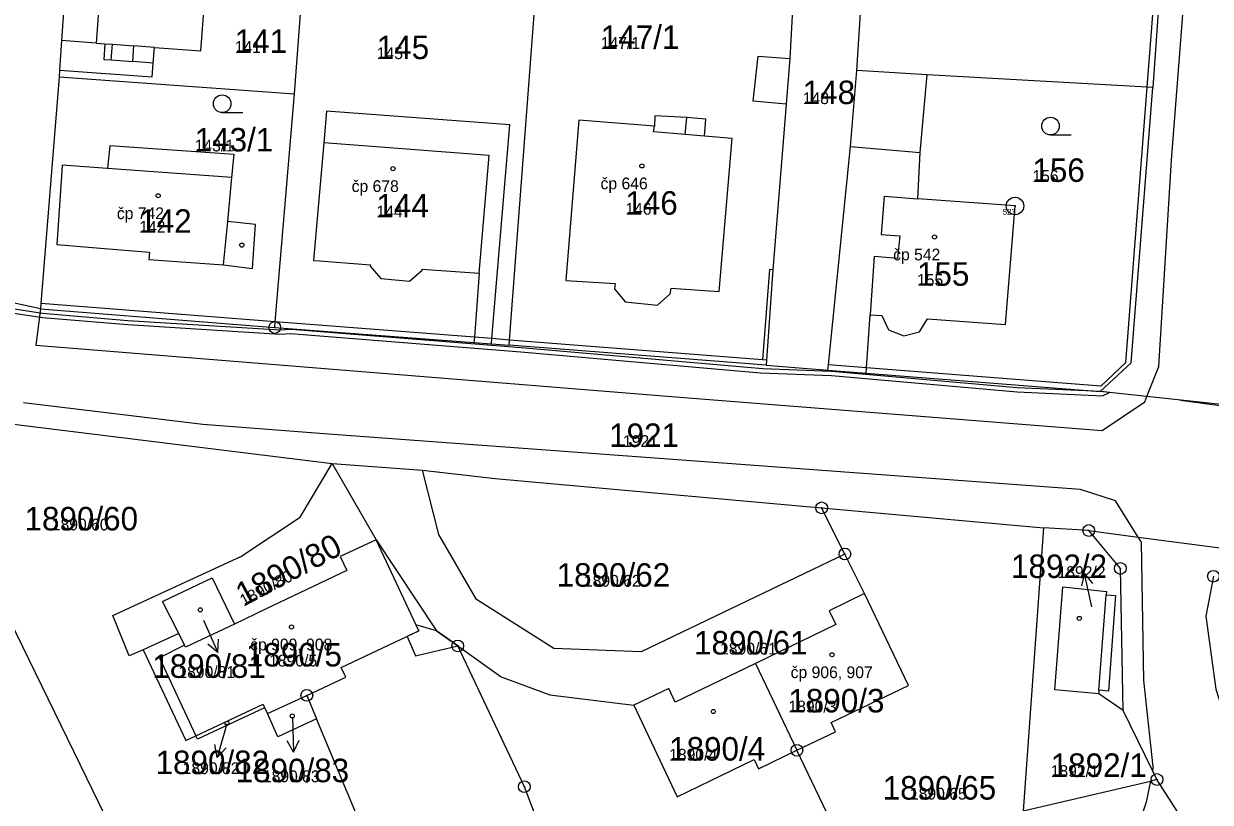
# Model space of a CAD drawing. Extents: x -763628 to -761565, y -976033 to -973833.
# Drawn here: x -762756 to -762654.9, y -974916.1 to -974849.9 of the extents above; entities that cross this region are included whole.
import ezdxf

# ---------------------------------------------------------------- set-up
doc = ezdxf.new("R2010")
doc.units = 0
for name, color, linetype in [('KN_cisla parcel 1000', 7, 'Continuous'), ('KN_cisla parcel 500', 7, 'Continuous'), ('KN_cisla parcel znacky', 7, 'Continuous'), ('KN_cisla popisna 500', 7, 'Continuous'), ('KN_hranice parcel', 7, 'Continuous'), ('KN_vecna bremena', 7, 'Continuous'), ('KN_vnitrni kresba parcel', 7, 'Continuous'), ('KN_znacky bodu BP', 7, 'Continuous'), ('KN_znacky budov', 7, 'Continuous'), ('KN_znacky kultur', 7, 'Continuous')]:
    doc.layers.add(name, color=color, linetype=linetype)

msp = doc.modelspace()

# ---------------------------------------------------------------- linework, layer by layer
at = {"layer": 'KN_cisla parcel znacky'}
for p, q in [((-762665.64, -974896.64), (-762665.91, -974897.68)), ((-762665.04, -974899.46), (-762665.64, -974896.64)), ((-762665.64, -974896.64), (-762664.97, -974897.48)), ((-762740.69, -974900.62), (-762739.47, -974903.36)), ((-762739.47, -974903.36), (-762740.33, -974902.65)), ((-762739.47, -974903.36), (-762739.42, -974902.24)), ((-762733.12, -974908.85), (-762733.02, -974911.85)), ((-762738.69, -974909.42), (-762739.52, -974912.3)), ((-762733.02, -974911.85), (-762733.55, -974910.87)), ((-762733.02, -974911.85), (-762732.55, -974910.83)), ((-762739.52, -974912.3), (-762739.73, -974911.2)), ((-762739.52, -974912.3), (-762738.76, -974911.48))]:
    msp.add_line(p, q, dxfattribs=at)
at = {"layer": 'KN_hranice parcel'}
for p, q in [((-762685.04, -974853.82), (-762683.94, -974836.43)), ((-762658.49, -974836.38), (-762659.84, -974855.28)), ((-762752.11, -974841.46), (-762752.78, -974851.27)), ((-762752.78, -974851.27), (-762752.95, -974853.8)), ((-762752.95, -974853.8), (-762752.99, -974854.37)), ((-762752.99, -974854.37), (-762732.93, -974855.82)), ((-762679.06, -974854.2), (-762685.04, -974853.82)), ((-762754.57, -974874.12), (-762759.38, -974873.09)), ((-762754.57, -974874.12), (-762734.62, -974875.7)), ((-762734.62, -974875.7), (-762717.65, -974876.98)), ((-762717.65, -974876.98), (-762716.16, -974877.1)), ((-762716.16, -974877.1), (-762714.66, -974877.21)), ((-762692.76, -974878.92), (-762714.66, -974877.21)), ((-762692.76, -974878.92), (-762687.51, -974879.33)), ((-762687.51, -974879.33), (-762684.24, -974879.59)), ((-762684.24, -974879.59), (-762664.31, -974881.14)), ((-762749.04, -974917.33), (-762765.89, -974882.81)), ((-762765.89, -974882.81), (-762729.73, -974887.27)), ((-762729.73, -974887.27), (-762722.03, -974887.83)), ((-762729.73, -974887.27), (-762725.97, -974893.76)), ((-762688.04, -974891.05), (-762669.15, -974892.75)), ((-762686.06, -974894.98), (-762688.04, -974891.05)), ((-762665.29, -974892.98), (-762669.15, -974892.75)), ((-762684.39, -974898.34), (-762686.06, -974894.98)), ((-762742.78, -974901.73), (-762745.82, -974903.14)), ((-762693.68, -974904.29), (-762690.15, -974911.68)), ((-762735.25, -974908.56), (-762731.89, -974907.01)), ((-762731.89, -974907.01), (-762731.06, -974909)), ((-762735.49, -974908.06), (-762735.25, -974908.56)), ((-762725.75, -974921.68), (-762731.06, -974909)), ((-762681.97, -974928.7), (-762690.15, -974911.68)), ((-762660.04, -974914.3), (-762660.39, -974916.09)), ((-762659.48, -974914.17), (-762660.04, -974914.3))]:
    msp.add_line(p, q, dxfattribs=at)
for points in [[(-762690.01, -974839.16), (-762690.76, -974852.81), (-762691.07, -974856.69), (-762692.19, -974870.78), (-762692.73, -974878.47), (-762692.76, -974878.92)], [(-762714.66, -974877.21), (-762714.63, -974876.77), (-762711.97, -974841.58)], [(-762732.93, -974855.82), (-762732.24, -974846.35), (-762732, -974842.73)], [(-762752.95, -974853.8), (-762745.06, -974854.38), (-762744.97, -974853.2), (-762744.87, -974851.86), (-762740.91, -974852.15), (-762740.36, -974844.67), (-762749.29, -974844.1), (-762749.83, -974851.49), (-762752.78, -974851.27)], [(-762752.99, -974854.37), (-762754.54, -974873.67), (-762754.57, -974874.12)], [(-762687.51, -974879.33), (-762687.46, -974878.88), (-762685.58, -974860.31), (-762685.04, -974853.82)], [(-762684.24, -974879.59), (-762684.21, -974879.13), (-762683.91, -974874.62), (-762682.9, -974874.69), (-762682.34, -974875.9), (-762681.03, -974876.42), (-762679.71, -974876.08), (-762679.01, -974874.96), (-762672.37, -974875.45), (-762671.57, -974865.36), (-762679.85, -974864.74), (-762679.65, -974860.8), (-762679.06, -974854.2)], [(-762659.84, -974855.28), (-762660.31, -974855.25), (-762679.06, -974854.2)], [(-762664.31, -974881.14), (-762661.68, -974878.72), (-762659.84, -974855.28)], [(-762734.62, -974875.7), (-762734.58, -974875.22), (-762732.93, -974855.82)], [(-762716.16, -974877.1), (-762716.12, -974876.65), (-762714.6, -974858.46), (-762730.21, -974857.28), (-762730.45, -974859.98), (-762731.33, -974870), (-762730.82, -974870.04), (-762726.47, -974870.38), (-762726.48, -974870.48), (-762725.59, -974871.52), (-762723.14, -974871.75), (-762722.07, -974870.83), (-762722.06, -974870.74), (-762717.22, -974871.09), (-762717.62, -974876.53), (-762717.65, -974876.98)], [(-762695.65, -974859.62), (-762698.03, -974859.42), (-762697.91, -974857.97), (-762699.53, -974857.83), (-762702.25, -974857.68), (-762702.29, -974858.56), (-762708.72, -974858.07), (-762709.84, -974871.69), (-762705.64, -974871.95), (-762705.69, -974872.4), (-762704.78, -974873.51), (-762702.01, -974873.79), (-762700.94, -974872.85), (-762700.87, -974872.35), (-762696.76, -974872.63), (-762695.65, -974859.62)], [(-762745.3, -974869.3), (-762745.34, -974869.92), (-762738.98, -974870.37), (-762736.52, -974870.69), (-762736.26, -974866.93), (-762738.62, -974866.68), (-762738.27, -974862.94), (-762738.08, -974860.98), (-762748.66, -974860.23), (-762748.87, -974862.17), (-762752.72, -974861.9), (-762752.78, -974862.83), (-762753.18, -974868.64), (-762749.47, -974868.95), (-762745.3, -974869.3)], [(-762651.01, -974882.49), (-762654.55, -974882.19), (-762660.33, -974881.57), (-762664.31, -974881.14)], [(-762745.82, -974903.14), (-762747.01, -974903.64), (-762748.42, -974900.22), (-762737.52, -974895.2), (-762732.45, -974891.83), (-762729.73, -974887.27)], [(-762722.03, -974887.83), (-762715.84, -974888.56), (-762688.04, -974891.05)], [(-762686.06, -974894.98), (-762703.42, -974903.31), (-762710.85, -974903.03), (-762717.45, -974898.84), (-762720.64, -974893.32), (-762722.03, -974887.83)], [(-762669.15, -974892.75), (-762670.88, -974916.83), (-762660.04, -974914.3)], [(-762725.97, -974893.76), (-762729.04, -974895.19), (-762728.47, -974896.38), (-762735.34, -974899.65), (-762738.04, -974900.94)], [(-762731.89, -974907.01), (-762728.58, -974905.46), (-762728.97, -974904.64), (-762722.36, -974901.53), (-762725.97, -974893.76)], [(-762725.97, -974893.76), (-762720.84, -974901.52), (-762719.03, -974902.8)], [(-762659.48, -974914.17), (-762659.86, -974913.39), (-762662.35, -974908.3), (-762662.6, -974896.21), (-762665.29, -974892.98)], [(-762665.29, -974892.98), (-762661.07, -974893.54), (-762651.49, -974894.8)], [(-762654.67, -974896.87), (-762655.31, -974900.27), (-762654.46, -974906.48), (-762652.6, -974912.3), (-762643.65, -974924.9)], [(-762742.78, -974901.73), (-762744.18, -974899.01), (-762739.96, -974897), (-762738.04, -974900.94)], [(-762663.78, -974898.16), (-762663.8, -974898.44), (-762663, -974898.5), (-762663.62, -974906.64), (-762664.42, -974906.58), (-762664.44, -974906.88), (-762668.18, -974906.53), (-762667.51, -974897.76), (-762663.78, -974898.16)], [(-762684.39, -974898.34), (-762687.41, -974899.81), (-762686.84, -974900.99), (-762693.68, -974904.29)], [(-762690.15, -974911.68), (-762686.86, -974910.1), (-762687.24, -974909.33), (-762680.65, -974906.16), (-762684.39, -974898.34)], [(-762738.04, -974900.94), (-762742.21, -974902.92), (-762742.3, -974902.74), (-762742.78, -974901.73)], [(-762719.03, -974902.8), (-762715.33, -974905.42), (-762711.19, -974906.96), (-762704.04, -974907.84)], [(-762705.69, -974934.93), (-762713.36, -974914.78), (-762719.03, -974902.8)], [(-762745.82, -974903.14), (-762742.19, -974910.86), (-762741.33, -974910.45)], [(-762693.68, -974904.29), (-762700.51, -974907.58), (-762701.05, -974906.42), (-762704.04, -974907.84)], [(-762741.33, -974910.45), (-762735.62, -974907.77), (-762735.49, -974908.06)], [(-762735.49, -974908.06), (-762741.2, -974910.73), (-762741.33, -974910.45)], [(-762704.04, -974907.84), (-762700.35, -974915.63), (-762693.8, -974912.48), (-762693.43, -974913.26), (-762690.15, -974911.68)], [(-762731.06, -974909), (-762734.36, -974910.54), (-762735.25, -974908.56)], [(-762648.9, -974932.49), (-762650.43, -974928.79), (-762652.5, -974925.04), (-762659.48, -974914.17)], [(-762660.39, -974916.09), (-762660.77, -974917.2), (-762661.24, -974918.26), (-762661.81, -974919.29), (-762662.06, -974919.69), (-762662.74, -974920.64), (-762663.51, -974921.53), (-762664.34, -974922.35), (-762665.24, -974923.09)]]:
    msp.add_lwpolyline(points, dxfattribs=at)
at = {"layer": 'KN_vecna bremena'}
for points in [[(-762760.23, -974873.96), (-762754.39, -974874.86), (-762747.14, -974875.46), (-762734.2, -974876.28), (-762733.29, -974876.2), (-762713.67, -974877.78), (-762693.24, -974879.57), (-762687.21, -974879.78), (-762671.4, -974881.18), (-762664.13, -974881.52), (-762663.51, -974881.23), (-762664.2, -974881.16), (-762671.38, -974880.84), (-762687.19, -974879.44), (-762693.04, -974879.23), (-762713.63, -974877.44), (-762733.23, -974875.86), (-762734.2, -974875.92), (-762747.12, -974875.12), (-762754.41, -974874.5), (-762760.17, -974873.62)], [(-762654.55, -974882.19), (-762657.48, -974881.88), (-762653.27, -974882.46)]]:
    msp.add_lwpolyline(points, dxfattribs=at)
msp.add_lwpolyline([(-762719.03, -974902.8), (-762720.84, -974901.52), (-762722.6, -974901.01), (-762722.36, -974901.53), (-762723.33, -974901.99), (-762722.62, -974903.65)], close=True, dxfattribs=at)
at = {"layer": 'KN_vnitrni kresba parcel'}
for p, q in [((-762658.23, -974861.47), (-762649.31, -974745.43)), ((-762660.31, -974855.25), (-762658.84, -974836.35)), ((-762749.83, -974851.49), (-762749.09, -974851.55)), ((-762749.09, -974851.55), (-762749.19, -974852.88)), ((-762749.09, -974851.55), (-762748.44, -974851.59)), ((-762748.54, -974852.93), (-762748.44, -974851.59)), ((-762748.44, -974851.59), (-762746.61, -974851.73)), ((-762746.71, -974853.07), (-762746.61, -974851.73)), ((-762744.87, -974851.86), (-762746.61, -974851.73)), ((-762749.19, -974852.88), (-762748.54, -974852.93)), ((-762748.54, -974852.93), (-762746.71, -974853.07)), ((-762744.97, -974853.2), (-762746.71, -974853.07)), ((-762693.87, -974856.45), (-762693.45, -974852.6)), ((-762693.45, -974852.6), (-762690.76, -974852.81)), ((-762662.13, -974878.69), (-762660.31, -974855.25)), ((-762691.07, -974856.69), (-762693.87, -974856.45)), ((-762699.65, -974859.28), (-762699.53, -974857.83)), ((-762702.36, -974859.05), (-762702.29, -974858.56)), ((-762699.65, -974859.28), (-762702.36, -974859.05)), ((-762698.03, -974859.42), (-762699.65, -974859.28)), ((-762716.35, -974861.05), (-762730.45, -974859.98)), ((-762685.58, -974860.31), (-762679.65, -974860.8)), ((-762717.22, -974871.09), (-762716.35, -974861.05)), ((-762659.31, -974879.02), (-762658.23, -974861.47)), ((-762738.27, -974862.94), (-762748.87, -974862.17)), ((-762682.71, -974864.52), (-762682.96, -974867.79)), ((-762682.71, -974864.52), (-762679.85, -974864.74)), ((-762738.98, -974870.37), (-762738.62, -974866.68)), ((-762682.96, -974867.79), (-762681.38, -974867.91)), ((-762681.38, -974867.91), (-762681.58, -974869.83)), ((-762683.58, -974869.65), (-762683.91, -974874.62)), ((-762681.58, -974869.83), (-762683.58, -974869.65)), ((-762692.49, -974870.76), (-762693.07, -974878.44)), ((-762692.19, -974870.78), (-762692.49, -974870.76)), ((-762734.58, -974875.22), (-762754.54, -974873.67)), ((-762754.57, -974874.12), (-762754.96, -974877.21)), ((-762717.62, -974876.53), (-762734.58, -974875.22)), ((-762716.12, -974876.65), (-762717.62, -974876.53)), ((-762714.63, -974876.77), (-762716.12, -974876.65)), ((-762754.96, -974877.21), (-762700.11, -974881.64)), ((-762693.07, -974878.44), (-762714.63, -974876.77)), ((-762692.73, -974878.47), (-762693.07, -974878.44)), ((-762664.27, -974880.69), (-762662.13, -974878.69)), ((-762684.21, -974879.13), (-762687.46, -974878.88)), ((-762664.27, -974880.69), (-762684.21, -974879.13)), ((-762660.33, -974881.57), (-762659.31, -974879.02)), ((-762700.11, -974881.64), (-762664.14, -974884.46)), ((-762660.52, -974882.04), (-762660.33, -974881.57)), ((-762740.75, -974883.97), (-762756.01, -974882.11)), ((-762664.14, -974884.46), (-762660.52, -974882.04)), ((-762730.05, -974884.78), (-762740.75, -974883.97)), ((-762666, -974889.5), (-762730.05, -974884.78)), ((-762663.01, -974890.44), (-762666, -974889.5)), ((-762661.07, -974893.54), (-762663.01, -974890.44)), ((-762660.8, -974893.96), (-762661.07, -974893.54)), ((-762660.61, -974905.75), (-762660.8, -974893.96)), ((-762664.42, -974906.58), (-762663.8, -974898.44)), ((-762659.8, -974913.09), (-762660.61, -974905.75)), ((-762662.35, -974908.3), (-762664.44, -974906.88)), ((-762659.8, -974913.09), (-762659.86, -974913.39))]:
    msp.add_line(p, q, dxfattribs=at)
msp.add_lwpolyline([(-762742.3, -974902.74), (-762744.45, -974903.81), (-762741.33, -974910.45)], dxfattribs=at)
at = {"layer": 'KN_znacky bodu BP'}
for centre, radius in [((-762671.57, -974865.36), 0.75), ((-762671.57, -974865.36), 0.03), ((-762734.62, -974875.7), 0.5), ((-762734.62, -974875.7), 0.0303), ((-762688.04, -974891.05), 0.5), ((-762688.04, -974891.05), 0.0303), ((-762665.29, -974892.98), 0.5), ((-762665.29, -974892.98), 0.0303), ((-762686.06, -974894.98), 0.5), ((-762686.06, -974894.98), 0.0303), ((-762662.6, -974896.21), 0.5), ((-762662.6, -974896.21), 0.0303), ((-762654.67, -974896.87), 0.5), ((-762719.03, -974902.8), 0.5), ((-762719.03, -974902.8), 0.0303), ((-762731.89, -974907.01), 0.5), ((-762731.89, -974907.01), 0.0303), ((-762690.15, -974911.68), 0.5), ((-762690.15, -974911.68), 0.0303), ((-762659.48, -974914.17), 0.5), ((-762713.36, -974914.78), 0.5), ((-762713.36, -974914.78), 0.0303), ((-762659.48, -974914.17), 0.0303)]:
    msp.add_circle(centre, radius, dxfattribs=at)
at = {"layer": 'KN_znacky budov'}
for centre in [(-762724.55, -974862.18), (-762703.35, -974861.95), (-762744.55, -974864.49), (-762737.42, -974868.69), (-762678.43, -974868), (-762740.96, -974899.73), (-762666.09, -974900.46), (-762733.19, -974901.19), (-762687.16, -974903.55), (-762733.13, -974908.76), (-762697.26, -974908.38), (-762738.68, -974909.39)]:
    msp.add_circle(centre, 0.175, dxfattribs=at)
at = {"layer": 'KN_znacky kultur'}
for p, q in [((-762739.1, -974857.41), (-762737.35, -974857.41)), ((-762668.55, -974859.31), (-762666.8, -974859.31))]:
    msp.add_line(p, q, dxfattribs=at)
for centre in [(-762739.1, -974856.66), (-762668.55, -974858.56)]:
    msp.add_circle(centre, 0.75, dxfattribs=at)

# ---------------------------------------------------------------- texts
at = {"layer": 'KN_cisla parcel 1000'}
for s, p in [('141', (-762738.03, -974852.33)), ('147/1', (-762706.85, -974851.99)), ('145', (-762725.93, -974852.86)), ('148', (-762689.65, -974856.69)), ('143/1', (-762741.44, -974860.72)), ('156', (-762670.09, -974863.31)), ('144', (-762725.96, -974866.33)), ('146', (-762704.76, -974866.1)), ('142', (-762746.16, -974867.64)), ('155', (-762679.92, -974872.15)), ('1921', (-762706.14, -974885.87)), ('1890/60', (-762755.93, -974892.97)), ('1892/2', (-762671.91, -974897.02)), ('1890/62', (-762710.61, -974897.76)), ('1890/61', (-762698.91, -974903.53)), ('1890/5', (-762737.08, -974904.55)), ('1890/81', (-762745.05, -974905.52)), ('1890/3', (-762690.87, -974908.46)), ('1890/4', (-762701.03, -974912.56)), ('1890/82', (-762744.77, -974913.71)), ('1892/1', (-762668.53, -974913.95)), ('1890/83', (-762737.95, -974914.4)), ('1890/65', (-762682.84, -974915.88))]:
    msp.add_text(s, height=2, dxfattribs=at).set_placement(p)
msp.add_text('1890/80', height=2, rotation=28, dxfattribs=at).set_placement((-762737.26, -974899.46))
at = {"layer": 'KN_cisla parcel 500'}
for s, p in [('141', (-762738.03, -974852.33)), ('147/1', (-762706.85, -974851.99)), ('145', (-762725.93, -974852.86)), ('148', (-762689.65, -974856.69)), ('143/1', (-762741.44, -974860.72)), ('156', (-762670.09, -974863.31)), ('144', (-762725.96, -974866.33)), ('146', (-762704.76, -974866.1)), ('142', (-762746.16, -974867.64)), ('155', (-762679.92, -974872.15)), ('1921', (-762704.96, -974885.87)), ('1890/60', (-762753.61, -974892.97)), ('1890/62', (-762708.29, -974897.76)), ('1892/2', (-762667.95, -974897.02)), ('1890/61', (-762696.69, -974903.53)), ('1890/5', (-762735.1, -974904.55)), ('1890/81', (-762742.83, -974905.52)), ('1890/3', (-762690.87, -974908.46)), ('1890/4', (-762701.03, -974912.56)), ('1890/82', (-762742.46, -974913.71)), ('1892/1', (-762668.53, -974913.95)), ('1890/83', (-762735.63, -974914.4)), ('1890/65', (-762680.52, -974915.88))]:
    msp.add_text(s, height=1, dxfattribs=at).set_placement(p)
msp.add_text('1890/80', height=1, rotation=28, dxfattribs=at).set_placement((-762737.26, -974899.46))
at = {"layer": 'KN_cisla popisna 500'}
for s, p in [('čp 678', (-762728.07, -974864.17)), ('čp 646', (-762706.87, -974863.94)), ('čp 742', (-762748.07, -974866.48)), ('čp 542', (-762681.95, -974869.99)), ('čp 909, 908', (-762736.71, -974903.18)), ('čp 906, 907', (-762690.68, -974905.54))]:
    msp.add_text(s, height=1, dxfattribs=at).set_placement(p)
at = {"layer": 'KN_znacky bodu BP'}
msp.add_text('523', height=0.5, dxfattribs=at).set_placement((-762672.62, -974866.11))

doc.saveas('drawing.dxf')
